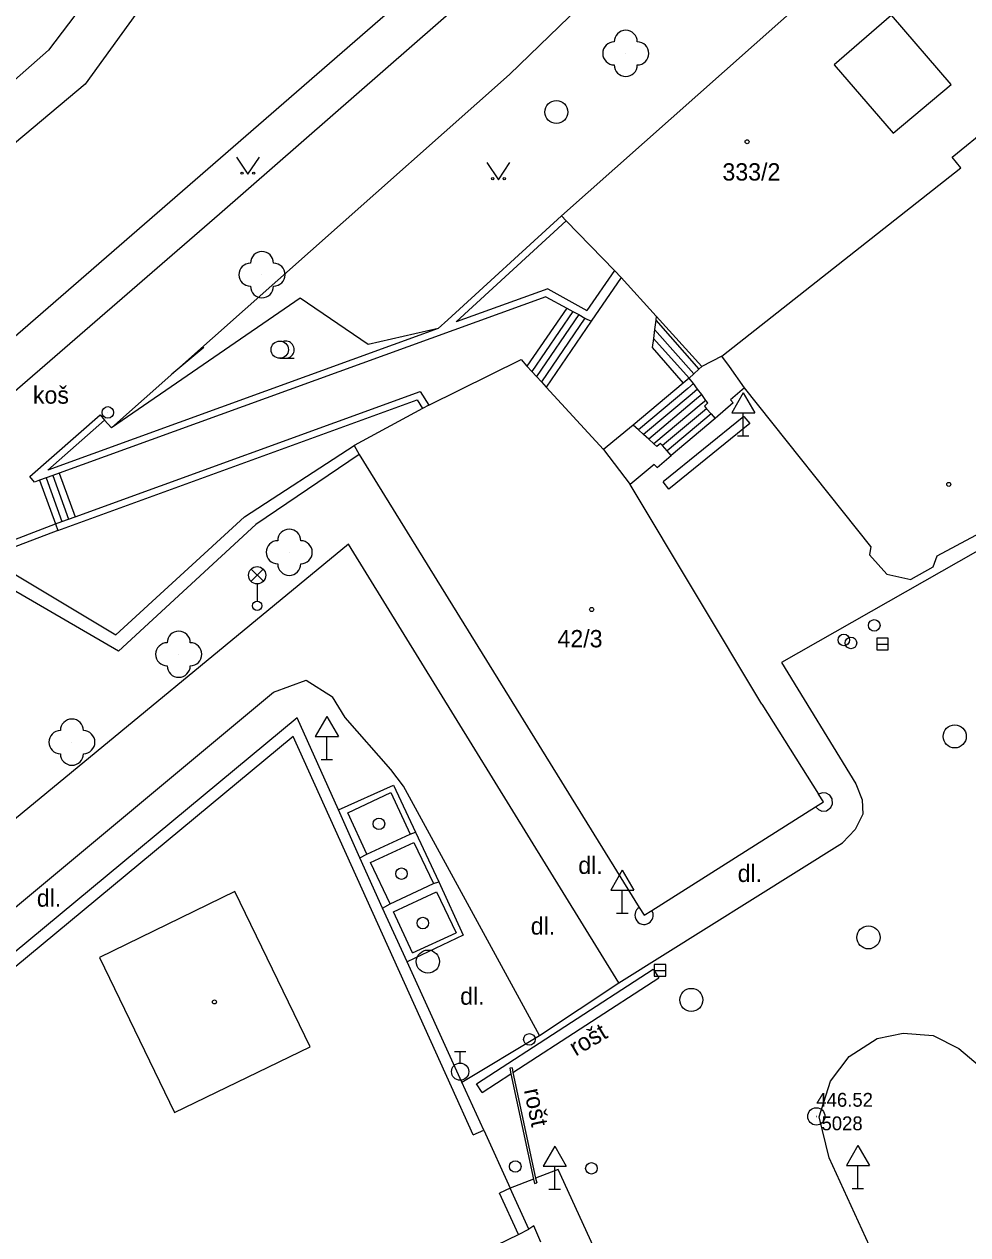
# Model space of a CAD drawing. Extents: x -737812 to -729375, y -1123000 to -1115500.
# Drawn here: x -736194.3 to -736153.4, y -1119493.2 to -1119440.7 of the extents above; entities that cross this region are included whole.
import ezdxf

# ---------------------------------------------------------------- set-up
doc = ezdxf.new("R2010")
doc.units = 0
for name, color, linetype in [('Doplněk polohopisu', 7, 'Continuous'), ('Doplňkové značky', 7, 'Continuous'), ('Hranice - ploty_ zdi', 7, 'Continuous'), ('Komunikace', 7, 'Continuous'), ('Pomocné popisy', 7, 'Continuous'), ('Povr_ zn_ inž_ sítí - el_', 7, 'Continuous'), ('Povr_ zn_ inž_ sítí - kan_', 7, 'Continuous'), ('Povr_ zn_ inž_ sítí - pl_', 7, 'Continuous'), ('Povr_ zn_ inž_ sítí - vod_', 7, 'Continuous'), ('Stavební objekty', 7, 'Continuous'), ('Zeleň', 7, 'Continuous'), ('Značky bodového  pole', 7, 'Continuous'), ('Značky druhů budov', 7, 'Continuous'), ('Značky druhů pozemků', 7, 'Continuous'), ('Čísla popisná', 7, 'Continuous')]:
    doc.layers.add(name, color=color, linetype=linetype)

msp = doc.modelspace()

# ---------------------------------------------------------------- linework, layer by layer
at = {"layer": 'Doplněk polohopisu'}
for p, q in [((-736173.27, -1119442.88), (-736163.23, -1119433.18)), ((-736190.76, -1119438.53), (-736193.26, -1119441.83)), ((-736185.84, -1119448.92), (-736174.1, -1119438.66)), ((-736188.98, -1119439.58), (-736191.66, -1119443.3)), ((-736193.26, -1119441.83), (-736196.81, -1119444.96)), ((-736190.53, -1119458.2), (-736173.27, -1119442.88)), ((-736191.66, -1119443.3), (-736195.56, -1119446.56)), ((-736195.56, -1119457.33), (-736185.84, -1119448.92)), ((-736187.91, -1119455.86), (-736186.52, -1119454.7)), ((-736179.46, -1119476.68), (-736177.58, -1119475.81)), ((-736177.58, -1119475.81), (-736177.35, -1119475.72)), ((-736177.35, -1119475.72), (-736176.34, -1119477.87)), ((-736179.76, -1119476.83), (-736179.46, -1119476.68)), ((-736178.44, -1119478.82), (-736176.56, -1119477.94)), ((-736176.56, -1119477.94), (-736176.34, -1119477.87)), ((-736178.78, -1119479.01), (-736178.44, -1119478.82)), ((-736177.47, -1119480.95), (-736175.59, -1119480.09)), ((-736171.97, -1119484.54), (-736168.53, -1119482.25))]:
    msp.add_line(p, q, dxfattribs=at)
for points in [[(-736180.68, -1119474.75), (-736178.3, -1119473.68), (-736177.35, -1119475.72)], [(-736179.46, -1119476.68), (-736180.28, -1119474.88), (-736178.41, -1119474), (-736177.58, -1119475.81)], [(-736178.44, -1119478.82), (-736179.29, -1119477.03), (-736177.42, -1119476.17), (-736176.56, -1119477.94)], [(-736176.34, -1119477.87), (-736175.28, -1119480.19), (-736177.71, -1119481.34)], [(-736177.47, -1119480.95), (-736178.3, -1119479.18), (-736176.43, -1119478.3), (-736175.59, -1119480.09)]]:
    msp.add_lwpolyline(points, dxfattribs=at)
at = {"layer": 'Doplňkové značky'}
for p, q in [((-736163.14, -1119456.684), (-736163.64, -1119457.55)), ((-736163.14, -1119456.684), (-736162.64, -1119457.55)), ((-736163.64, -1119457.55), (-736162.64, -1119457.55)), ((-736163.14, -1119458.55), (-736163.14, -1119457.55)), ((-736163.39, -1119458.55), (-736162.89, -1119458.55)), ((-736181.19, -1119470.704), (-736181.69, -1119471.57)), ((-736181.19, -1119470.704), (-736180.69, -1119471.57)), ((-736181.69, -1119471.57), (-736180.69, -1119471.57)), ((-736181.19, -1119472.57), (-736181.19, -1119471.57)), ((-736181.44, -1119472.57), (-736180.94, -1119472.57)), ((-736168.38, -1119477.364), (-736168.88, -1119478.23)), ((-736168.38, -1119477.364), (-736167.88, -1119478.23)), ((-736168.88, -1119478.23), (-736167.88, -1119478.23)), ((-736168.38, -1119479.23), (-736168.38, -1119478.23)), ((-736168.63, -1119479.23), (-736168.13, -1119479.23)), ((-736171.31, -1119489.324), (-736171.81, -1119490.19)), ((-736171.31, -1119489.324), (-736170.81, -1119490.19)), ((-736158.17, -1119489.294), (-736158.67, -1119490.16)), ((-736158.17, -1119489.294), (-736157.67, -1119490.16)), ((-736171.81, -1119490.19), (-736170.81, -1119490.19)), ((-736171.31, -1119491.19), (-736171.31, -1119490.19)), ((-736158.67, -1119490.16), (-736157.67, -1119490.16)), ((-736158.17, -1119491.16), (-736158.17, -1119490.16)), ((-736171.56, -1119491.19), (-736171.06, -1119491.19)), ((-736158.42, -1119491.16), (-736157.92, -1119491.16))]:
    msp.add_line(p, q, dxfattribs=at)
for centre, radius in [((-736190.681, -1119457.53), 0.25), ((-736190.681, -1119457.53), 0.0005), ((-736178.931, -1119475.36), 0.25), ((-736178.931, -1119475.36), 0.0005), ((-736177.951, -1119477.52), 0.25), ((-736177.951, -1119477.52), 0.0005), ((-736177.03, -1119479.66), 0.25), ((-736177.03, -1119479.66), 0.0005)]:
    msp.add_circle(centre, radius, dxfattribs=at)
at = {"layer": 'Hranice - ploty_ zdi'}
for p, q in [((-736170.81, -1119449.23), (-736175.59, -1119453.61)), ((-736168.72, -1119451.38), (-736169.92, -1119453.11)), ((-736168.43, -1119451.68), (-736169.73, -1119453.58)), ((-736171.61, -1119452.17), (-736175.59, -1119453.61)), ((-736171.61, -1119452.17), (-736169.92, -1119453.11)), ((-736171.7, -1119452.52), (-736192.79, -1119460.16)), ((-736170.79, -1119453.01), (-736172.52, -1119455.52)), ((-736170.53, -1119453.15), (-736172.31, -1119455.75)), ((-736170.26, -1119453.29), (-736172.1, -1119455.97)), ((-736170, -1119453.44), (-736171.89, -1119456.2)), ((-736176.36, -1119453.89), (-736193.29, -1119460.03)), ((-736169.73, -1119453.58), (-736171.68, -1119456.43)), ((-736166.98, -1119453.93), (-736165.28, -1119455.86)), ((-736166.93, -1119453.53), (-736165.06, -1119455.66)), ((-736167.03, -1119454.32), (-736165.48, -1119456.04)), ((-736167.08, -1119454.72), (-736165.74, -1119456.26)), ((-736192.1, -1119462.05), (-736177.14, -1119456.62)), ((-736177.14, -1119456.62), (-736176.77, -1119457.22)), ((-736163.09, -1119456.47), (-736163.69, -1119456.98)), ((-736192.85, -1119462.64), (-736177.27, -1119456.99)), ((-736177.27, -1119456.99), (-736177.04, -1119457.36)), ((-736164.68, -1119457.12), (-736164.82, -1119457.26)), ((-736163.69, -1119456.98), (-736163.57, -1119457.12)), ((-736194.07, -1119460.31), (-736191.02, -1119457.64)), ((-736191.02, -1119457.64), (-736190.82, -1119457.87)), ((-736193.29, -1119460.03), (-736190.82, -1119457.87)), ((-736184.76, -1119462.05), (-736180.01, -1119458.97)), ((-736166.73, -1119458.87), (-736166.88, -1119459)), ((-736179.79, -1119459.36), (-736184.26, -1119462.39)), ((-736167, -1119459.78), (-736168.04, -1119460.66)), ((-736166.87, -1119459.92), (-736167, -1119459.78)), ((-736166.87, -1119459.92), (-736166.27, -1119459.4)), ((-736193.07, -1119460.27), (-736193.35, -1119460.37)), ((-736192.79, -1119460.16), (-736193.07, -1119460.27)), ((-736193.07, -1119460.27), (-736192.39, -1119462.16)), ((-736192.79, -1119460.16), (-736192.1, -1119462.05)), ((-736193.86, -1119460.55), (-736194.07, -1119460.31)), ((-736193.64, -1119460.47), (-736193.86, -1119460.55)), ((-736193.35, -1119460.37), (-736193.64, -1119460.47)), ((-736193.64, -1119460.47), (-736192.95, -1119462.36)), ((-736193.35, -1119460.37), (-736192.67, -1119462.26)), ((-736196.56, -1119463.74), (-736192.95, -1119462.36)), ((-736192.95, -1119462.36), (-736192.67, -1119462.26)), ((-736192.95, -1119462.36), (-736192.85, -1119462.64)), ((-736192.67, -1119462.26), (-736192.39, -1119462.16)), ((-736192.39, -1119462.16), (-736192.1, -1119462.05)), ((-736190.33, -1119467.17), (-736184.76, -1119462.05)), ((-736184.26, -1119462.39), (-736190.22, -1119467.88)), ((-736192.85, -1119462.64), (-736196.08, -1119463.88)), ((-736190.22, -1119467.88), (-736196.06, -1119464.48)), ((-736195.6, -1119464.01), (-736190.33, -1119467.17)), ((-736182.47, -1119470.77), (-736195.69, -1119481.72)), ((-736182.65, -1119471.57), (-736195.37, -1119482.11)), ((-736175.79, -1119486.76), (-736182.65, -1119471.57)), ((-736175.33, -1119486.55), (-736171.97, -1119484.54)), ((-736173.16, -1119485.93), (-736173.26, -1119485.95)), ((-736173.26, -1119485.95), (-736173.21, -1119486.2)), ((-736173.16, -1119485.93), (-736173.12, -1119486.14)), ((-736173.21, -1119486.2), (-736172.23, -1119490.76)), ((-736173.12, -1119486.14), (-736172.14, -1119490.72)), ((-736174.85, -1119488.84), (-736175.79, -1119486.76)), ((-736174.39, -1119488.63), (-736175.33, -1119486.55)), ((-736174.85, -1119488.84), (-736174.39, -1119488.63)), ((-736174.39, -1119488.63), (-736173.24, -1119491.15)), ((-736172.14, -1119490.72), (-736172.09, -1119490.92)), ((-736173.24, -1119491.15), (-736173.7, -1119491.36)), ((-736172.43, -1119492.93), (-736173.24, -1119491.15)), ((-736172.23, -1119490.76), (-736172.19, -1119490.94)), ((-736172.19, -1119490.94), (-736172.09, -1119490.92)), ((-736172.88, -1119493.16), (-736173.7, -1119491.36))]:
    msp.add_line(p, q, dxfattribs=at)
for points in [[(-736171.02, -1119449.01), (-736175.94, -1119453.52), (-736176.36, -1119453.89)], [(-736171.7, -1119452.52), (-736170.79, -1119453.01), (-736170.53, -1119453.15), (-736170.26, -1119453.29), (-736170, -1119453.44), (-736169.73, -1119453.58)], [(-736166.91, -1119453.36), (-736166.93, -1119453.53), (-736166.98, -1119453.93), (-736167.03, -1119454.32), (-736167.08, -1119454.72)], [(-736164.94, -1119455.54), (-736165.06, -1119455.66), (-736165.28, -1119455.86), (-736165.48, -1119456.04), (-736165.74, -1119456.26), (-736167.91, -1119458.08), (-736169.2, -1119459.13)], [(-736164.68, -1119457.12), (-736164.76, -1119457.01), (-736164.94, -1119456.76), (-736165.12, -1119456.52), (-736165.3, -1119456.28), (-736165.48, -1119456.04)], [(-736165.3, -1119456.28), (-736165.54, -1119456.49), (-736167.68, -1119458.28)], [(-736165.12, -1119456.52), (-736165.35, -1119456.72), (-736167.46, -1119458.48)], [(-736164.94, -1119456.76), (-736165.16, -1119456.94), (-736167.23, -1119458.69)], [(-736164.76, -1119457.01), (-736164.96, -1119457.17), (-736167.01, -1119458.89)], [(-736163.57, -1119457.12), (-736164.35, -1119457.8)], [(-736164.73, -1119457.37), (-736166.64, -1119458.97)], [(-736164.53, -1119457.59), (-736166.44, -1119459.2)], [(-736164.82, -1119457.26), (-736164.73, -1119457.37), (-736164.53, -1119457.59), (-736164.35, -1119457.8)], [(-736166.88, -1119459), (-736167.01, -1119458.89), (-736167.23, -1119458.69), (-736167.46, -1119458.48), (-736167.68, -1119458.28), (-736167.91, -1119458.08)], [(-736164.35, -1119457.8), (-736166.27, -1119459.4)], [(-736166.27, -1119459.4), (-736166.44, -1119459.2), (-736166.64, -1119458.97), (-736166.73, -1119458.87)], [(-736175.33, -1119486.55), (-736177.71, -1119481.34), (-736178.78, -1119479.01), (-736179.76, -1119476.83), (-736180.68, -1119474.75), (-736182.47, -1119470.77)]]:
    msp.add_lwpolyline(points, dxfattribs=at)
at = {"layer": 'Komunikace'}
for p, q in [((-736190.53, -1119458.2), (-736190.82, -1119457.87)), ((-736163.11, -1119457.7), (-736166.61, -1119460.54)), ((-736162.86, -1119458.01), (-736166.36, -1119460.85)), ((-736163.11, -1119457.7), (-736162.86, -1119458.01)), ((-736143.48, -1119458.13), (-736161.48, -1119468.37)), ((-736166.36, -1119460.85), (-736166.61, -1119460.54)), ((-736180.25, -1119463.24), (-736196.2, -1119476.38)), ((-736168.53, -1119482.25), (-736180.25, -1119463.24)), ((-736161.48, -1119468.37), (-736158.26, -1119473.63)), ((-736183.5, -1119469.66), (-736182.09, -1119469.13)), ((-736182.09, -1119469.13), (-736180.94, -1119469.86)), ((-736196.92, -1119480.83), (-736183.5, -1119469.66)), ((-736168.53, -1119482.25), (-736158.83, -1119476.18)), ((-736174.7, -1119486.63), (-736167.04, -1119481.66)), ((-736167.04, -1119481.66), (-736166.8, -1119482.04)), ((-736173.12, -1119486.14), (-736166.8, -1119482.04)), ((-736174.46, -1119487.01), (-736173.21, -1119486.2)), ((-736174.46, -1119487.01), (-736174.7, -1119486.63)), ((-736150.44, -1119509.38), (-736159.41, -1119489.83)), ((-736171.16, -1119490.34), (-736172.14, -1119490.72)), ((-736166.18, -1119501.21), (-736171.16, -1119490.34)), ((-736172.23, -1119490.76), (-736173.24, -1119491.15))]:
    msp.add_line(p, q, dxfattribs=at)
for points in [[(-736171.97, -1119484.54), (-736177.87, -1119473.72), (-736178.42, -1119473.01), (-736180.39, -1119470.75), (-736180.94, -1119469.86)], [(-736158.26, -1119473.63), (-736157.99, -1119474.32), (-736157.96, -1119474.94)], [(-736157.96, -1119474.94), (-736158.28, -1119475.61), (-736158.83, -1119476.18)], [(-736159.41, -1119489.83), (-736159.85, -1119488.06), (-736159.35, -1119486.51), (-736158.55, -1119485.45), (-736157.33, -1119484.67), (-736156.21, -1119484.43), (-736154.9, -1119484.54), (-736153.8, -1119485.09), (-736152.87, -1119485.87)]]:
    msp.add_lwpolyline(points, dxfattribs=at)
at = {"layer": 'Povr_ zn_ inž_ sítí - el_'}
for p, q in [((-736184.474, -1119464.848), (-736183.946, -1119464.32)), ((-736183.938, -1119464.845), (-736184.466, -1119464.316)), ((-736184.21, -1119464.96), (-736184.21, -1119465.71))]:
    msp.add_line(p, q, dxfattribs=at)
for centre, radius in [((-736184.21, -1119464.585), 0.375), ((-736184.21, -1119465.91), 0.2)]:
    msp.add_circle(centre, radius, dxfattribs=at)
at = {"layer": 'Povr_ zn_ inž_ sítí - kan_'}
for p, q in [((-736157.35, -1119467.57), (-736156.85, -1119467.57)), ((-736167, -1119481.71), (-736166.5, -1119481.71))]:
    msp.add_line(p, q, dxfattribs=at)
for points in [[(-736157.35, -1119467.821), (-736156.85, -1119467.821), (-736156.85, -1119467.32), (-736157.35, -1119467.32)], [(-736167, -1119481.961), (-736166.5, -1119481.961), (-736166.5, -1119481.46), (-736167, -1119481.46)]]:
    msp.add_lwpolyline(points, close=True, dxfattribs=at)
for centre in [(-736171.24, -1119444.51), (-736153.97, -1119471.57), (-736157.71, -1119480.28), (-736176.81, -1119481.33), (-736165.39, -1119482.99)]:
    msp.add_circle(centre, 0.5, dxfattribs=at)
at = {"layer": 'Povr_ zn_ inž_ sítí - pl_'}
for centre in [(-736172.41, -1119484.7), (-736169.72, -1119490.29)]:
    msp.add_circle(centre, 0.25, dxfattribs=at)
at = {"layer": 'Povr_ zn_ inž_ sítí - vod_'}
for p, q in [((-736175.66, -1119485.225), (-736175.16, -1119485.225)), ((-736175.41, -1119485.725), (-736175.41, -1119485.225))]:
    msp.add_line(p, q, dxfattribs=at)
for centre, radius in [((-736157.46, -1119466.76), 0.25), ((-736158.78, -1119467.39), 0.25), ((-736158.47, -1119467.52), 0.25), ((-736175.41, -1119486.1), 0.375), ((-736173.02, -1119490.21), 0.25)]:
    msp.add_circle(centre, radius, dxfattribs=at)
at = {"layer": 'Stavební objekty'}
for p, q in [((-736171.02, -1119449.01), (-736160.35, -1119439.54)), ((-736176.77, -1119457.22), (-736172.77, -1119455.24)), ((-736164.07, -1119455.09), (-736164.94, -1119455.54)), ((-736157.61, -1119463.34), (-736163.09, -1119456.47)), ((-736177.04, -1119457.36), (-736180.01, -1119458.97)), ((-736176.77, -1119457.22), (-736177.04, -1119457.36)), ((-736147.16, -1119459.68), (-736154.74, -1119463.76)), ((-736162.33, -1119470.18), (-736168.04, -1119460.66)), ((-736157.61, -1119463.34), (-736157.67, -1119463.7)), ((-736157.67, -1119463.7), (-736156.91, -1119464.54)), ((-736154.74, -1119463.76), (-736154.92, -1119464.24)), ((-736154.92, -1119464.24), (-736155.87, -1119464.77)), ((-736156.91, -1119464.54), (-736155.87, -1119464.77)), ((-736162.33, -1119470.18), (-736159.87, -1119474.07)), ((-736160, -1119474.62), (-736159.66, -1119474.41)), ((-736159.66, -1119474.41), (-736159.87, -1119474.07)), ((-736167.65, -1119478.98), (-736167.44, -1119479.32)), ((-736167.44, -1119479.32), (-736167.1, -1119479.11)), ((-736172.22, -1119492.78), (-736172.43, -1119492.93)), ((-736171.91, -1119493.49), (-736172.22, -1119492.78)), ((-736172.88, -1119493.16), (-736172.43, -1119492.93))]:
    msp.add_line(p, q, dxfattribs=at)
for points in [[(-736164.07, -1119455.09), (-736153.7, -1119446.93), (-736154.08, -1119446.46), (-736152.45, -1119445.14), (-736147.07, -1119439.11)], [(-736156.71, -1119440.32), (-736159.2, -1119442.47), (-736156.64, -1119445.43), (-736154.12, -1119443.32), (-736156.71, -1119440.32)], [(-736164.94, -1119455.54), (-736166.91, -1119453.36), (-736168.43, -1119451.68), (-736168.72, -1119451.38), (-736170.81, -1119449.23), (-736171.02, -1119449.01)], [(-736172.77, -1119455.24), (-736172.52, -1119455.52), (-736172.31, -1119455.75), (-736172.1, -1119455.97), (-736171.89, -1119456.2), (-736171.68, -1119456.43), (-736169.2, -1119459.13)], [(-736163.09, -1119456.47), (-736163.74, -1119455.54), (-736164.07, -1119455.09)], [(-736180.01, -1119458.97), (-736179.79, -1119459.36), (-736167.65, -1119478.98)], [(-736169.2, -1119459.13), (-736168.04, -1119460.66)], [(-736167.1, -1119479.11), (-736160, -1119474.62), (-736159.88, -1119474.74), (-736159.73, -1119474.81), (-736159.53, -1119474.79), (-736159.34, -1119474.65), (-736159.27, -1119474.49), (-736159.28, -1119474.28), (-736159.38, -1119474.12), (-736159.55, -1119474.03), (-736159.71, -1119474.01), (-736159.87, -1119474.07)], [(-736191.05, -1119481.15), (-736187.79, -1119487.87), (-736181.91, -1119485.03), (-736185.18, -1119478.29)], [(-736185.18, -1119478.29), (-736191.05, -1119481.15)], [(-736167.65, -1119478.98), (-736167.71, -1119479.03), (-736167.77, -1119479.09), (-736167.81, -1119479.17), (-736167.83, -1119479.25), (-736167.84, -1119479.32), (-736167.83, -1119479.4), (-736167.8, -1119479.49), (-736167.75, -1119479.57), (-736167.69, -1119479.63), (-736167.62, -1119479.68), (-736167.54, -1119479.71), (-736167.46, -1119479.72), (-736167.39, -1119479.72), (-736167.31, -1119479.7), (-736167.24, -1119479.67), (-736167.18, -1119479.62), (-736167.13, -1119479.57), (-736167.09, -1119479.51), (-736167.06, -1119479.44), (-736167.04, -1119479.38), (-736167.04, -1119479.31), (-736167.04, -1119479.24), (-736167.07, -1119479.18), (-736167.1, -1119479.11)], [(-736206.76, -1119490.5), (-736206.54, -1119490.97), (-736205.53, -1119493.06), (-736203.41, -1119492.08), (-736201.2, -1119496.75), (-736203.7, -1119497.88), (-736199.85, -1119506.22), (-736172.88, -1119493.16)]]:
    msp.add_lwpolyline(points, dxfattribs=at)
at = {"layer": 'Zeleň'}
for p, q in [((-736175.14, -1119437.25), (-736197.58, -1119456.73)), ((-736182.34, -1119452.58), (-736190.53, -1119458.2)), ((-736179.4, -1119454.58), (-736182.34, -1119452.58)), ((-736176.36, -1119453.89), (-736179.4, -1119454.58))]:
    msp.add_line(p, q, dxfattribs=at)
for centre in [(-736168.23, -1119441.97), (-736184, -1119451.56), (-736182.82, -1119463.59), (-736187.61, -1119468.01), (-736192.24, -1119471.82)]:
    msp.add_circle(centre, 0.0005, dxfattribs=at)
for centre, start, end in [((-736168.23, -1119441.47), 0, 180), ((-736168.73, -1119441.97), 90, 270), ((-736167.73, -1119441.97), 270, 90), ((-736168.23, -1119442.47), 180, 360), ((-736184, -1119451.06), 0, 180), ((-736184.5, -1119451.56), 90, 270), ((-736183.5, -1119451.56), 270, 90), ((-736184, -1119452.06), 180, 360), ((-736182.82, -1119463.09), 0, 180), ((-736183.32, -1119463.59), 90, 270), ((-736182.32, -1119463.59), 270, 90), ((-736182.82, -1119464.09), 180, 360), ((-736187.61, -1119467.51), 0, 180), ((-736188.11, -1119468.01), 90, 270), ((-736187.11, -1119468.01), 270, 90), ((-736187.61, -1119468.51), 180, 360), ((-736192.74, -1119471.82), 90, 270), ((-736192.24, -1119471.32), 0, 180), ((-736191.74, -1119471.82), 270, 90), ((-736192.24, -1119472.32), 180, 360)]:
    msp.add_arc(centre, 0.5, start, end, dxfattribs=at)
at = {"layer": 'Značky bodového  pole'}
for radius in [0.375, 0.0005]:
    msp.add_circle((-736159.97, -1119488.041), radius, dxfattribs=at)
at = {"layer": 'Značky druhů budov'}
for centre in [(-736162.97, -1119445.8), (-736154.23, -1119460.65), (-736169.71, -1119466.07), (-736186.06, -1119483.08)]:
    msp.add_circle(centre, 0.0875, dxfattribs=at)
at = {"layer": 'Značky druhů pozemků'}
msp.add_line((-736183.23, -1119455.185), (-736182.605, -1119455.185), dxfattribs=at)
for points in [[(-736185.11, -1119446.46), (-736184.61, -1119447.21), (-736184.11, -1119446.46)], [(-736174.25, -1119446.7), (-736173.75, -1119447.45), (-736173.25, -1119446.7)]]:
    msp.add_lwpolyline(points, dxfattribs=at)
for centre, radius in [((-736184.86, -1119447.16), 0.05), ((-736184.36, -1119447.16), 0.05), ((-736174, -1119447.4), 0.05), ((-736173.5, -1119447.4), 0.05), ((-736183.23, -1119454.81), 0.375)]:
    msp.add_circle(centre, radius, dxfattribs=at)
msp.add_arc((-736182.98, -1119454.81), 0.375, 249.4944, 109.0474, dxfattribs=at)

# ---------------------------------------------------------------- texts
at = {"layer": 'Pomocné popisy'}
for s, p in [('koš', (-736193.93, -1119457.15)), ('dl.', (-736170.29, -1119477.53)), ('dl.', (-736163.38, -1119477.88)), ('dl.', (-736193.76, -1119478.95)), ('dl.', (-736172.35, -1119480.16)), ('dl.', (-736175.41, -1119483.2))]:
    msp.add_text(s, height=0.75, dxfattribs=at).set_placement(p)
for rotation, p in [(30.5933, (-736170.4, -1119485.45)), (281.9379, (-736172.65, -1119486.9))]:
    msp.add_text('rošt', height=0.75, rotation=rotation, dxfattribs=at).set_placement(p)
at = {"layer": 'Značky bodového  pole'}
for s, p in [('446.52', (-736159.97, -1119487.62)), (' 5028', (-736159.97, -1119488.64))]:
    msp.add_text(s, height=0.6, dxfattribs=at).set_placement(p)
at = {"layer": 'Čísla popisná'}
for s, p in [('333/2', (-736164.04, -1119447.48)), ('42/3', (-736171.19, -1119467.71))]:
    msp.add_text(s, height=0.75, dxfattribs=at).set_placement(p)

doc.saveas('drawing.dxf')
